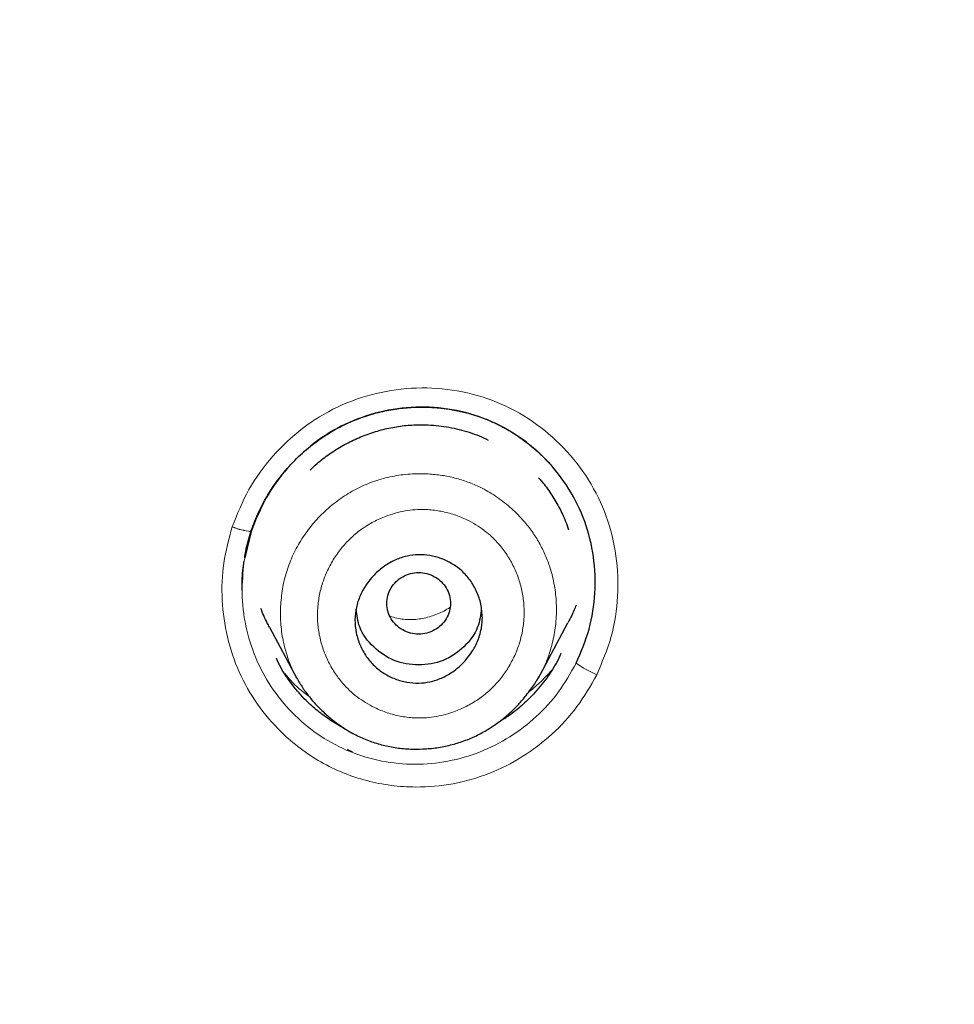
# Model space of a CAD drawing. Header units: millimetres. Extents: x 8 to 830, y 12 to 2106.
# Tile 577 of 624: x 475 to 488, y 1852 to 1866. Entities that reach past the tile are written whole.
import ezdxf

# ---------------------------------------------------------------- set-up
doc = ezdxf.new("R2010")
doc.units = ezdxf.units.MM

msp = doc.modelspace()

# ---------------------------------------------------------------- linework, layer by layer
at = {"color": 8, "linetype": 'Continuous', "lineweight": 0}
msp.add_line((478.169, 1859.007), (478.073, 1858.588), dxfattribs=at)
msp.add_line((478.169, 1859.007), (478.073, 1858.588), dxfattribs=at)
at = {"color": 7, "linetype": 'Continuous', "lineweight": 30}
for p, q in [((478.169, 1859.007), (478.08, 1858.633)), ((478.169, 1859.007), (478.08, 1858.633)), ((482.254, 1856.978), (482.647, 1857.715)), ((478.43, 1857.654), (478.81, 1856.94)), ((482.311, 1856.886), (482.311, 1856.886)), ((482.311, 1856.886), (482.311, 1856.886))]:
    msp.add_line(p, q, dxfattribs=at)
at = {"color": 8, "linetype": 'Continuous', "lineweight": 0}
for centre, radius, start, end in [((478.218, 1859.789), 0.784, 246.1995, 266.4152), ((478.395, 1860.42), 1.435, 249.92, 260.845), ((483.797, 1858.644), 1.822, 235.4366, 245.9469)]:
    msp.add_arc(centre, radius, start, end, dxfattribs=at)
at = {"color": 7, "linetype": 'Continuous', "lineweight": 30}
for points, knots in [([(510.735, 1777.283), (511.196, 1778.511), (512.114, 1780.956), (513.098, 1784.726), (513.872, 1788.507), (514.456, 1792.3), (514.943, 1796.485), (515.298, 1801.065), (515.507, 1806.03), (515.602, 1811.577), (515.593, 1817.706), (515.581, 1824.436), (515.477, 1831.185), (515.158, 1837.963), (514.614, 1843.619), (513.944, 1848.142), (513.279, 1851.54), (512.399, 1854.924), (511.244, 1858.268), (509.826, 1861.345), (508.149, 1864.109), (506.256, 1866.524), (504.046, 1868.669), (501.607, 1870.523), (499.025, 1872.121), (495.903, 1873.724), (492.217, 1875.246), (487.967, 1876.614), (483.651, 1877.697), (479.286, 1878.524), (474.885, 1879.093), (470.474, 1879.417), (466.081, 1879.544), (461.71, 1879.555), (457.339, 1879.543), (452.947, 1879.415), (448.536, 1879.093), (444.134, 1878.525), (439.769, 1877.697), (435.453, 1876.616), (431.203, 1875.245), (427.517, 1873.725), (424.396, 1872.122), (421.813, 1870.525), (419.375, 1868.669), (417.164, 1866.525), (415.271, 1864.109), (413.594, 1861.345), (412.176, 1858.269), (411.021, 1854.924), (410.141, 1851.54), (409.476, 1848.142), (408.806, 1843.619), (408.262, 1837.963), (407.943, 1831.185), (407.839, 1824.437), (407.828, 1817.706), (407.817, 1811.126), (407.941, 1804.673), (408.288, 1798.348), (408.866, 1792.889), (409.585, 1788.305), (410.354, 1784.591), (411.329, 1780.89), (412.232, 1778.489), (412.686, 1777.283)], [0, 0, 0, 0, 0.01422, 0.028301, 0.042283, 0.056188, 0.070046, 0.088148, 0.106186, 0.124159, 0.148558, 0.172923, 0.197399, 0.221993, 0.24671, 0.259145, 0.27167, 0.284302, 0.297067, 0.309991, 0.320883, 0.3319, 0.342924, 0.353811, 0.364567, 0.375221, 0.391058, 0.40678, 0.422432, 0.438055, 0.453668, 0.469227, 0.484683, 0.500001, 0.515318, 0.530774, 0.546334, 0.561944, 0.577571, 0.59322, 0.608942, 0.624779, 0.635434, 0.646191, 0.657076, 0.668103, 0.679114, 0.690014, 0.702933, 0.7157, 0.728331, 0.740856, 0.753291, 0.778008, 0.802602, 0.827078, 0.851444, 0.875842, 0.898728, 0.921719, 0.944802, 0.958463, 0.9722, 0.986034, 1, 1, 1, 1]), ([(510.735, 1777.283), (511.196, 1778.511), (512.114, 1780.956), (513.098, 1784.726), (513.872, 1788.507), (514.456, 1792.3), (514.943, 1796.485), (515.298, 1801.065), (515.507, 1806.03), (515.602, 1811.577), (515.593, 1817.706), (515.581, 1824.436), (515.477, 1831.185), (515.158, 1837.963), (514.614, 1843.619), (513.944, 1848.142), (513.279, 1851.54), (512.399, 1854.924), (511.244, 1858.268), (509.826, 1861.345), (508.149, 1864.109), (506.256, 1866.524), (504.046, 1868.669), (501.607, 1870.523), (499.025, 1872.121), (495.903, 1873.724), (492.217, 1875.246), (487.967, 1876.614), (483.651, 1877.697), (479.286, 1878.524), (474.885, 1879.093), (470.474, 1879.417), (466.081, 1879.544), (461.71, 1879.555), (457.339, 1879.543), (452.947, 1879.415), (448.536, 1879.093), (444.134, 1878.525), (439.769, 1877.697), (435.453, 1876.616), (431.203, 1875.245), (427.517, 1873.725), (424.396, 1872.122), (421.813, 1870.525), (419.375, 1868.669), (417.164, 1866.525), (415.271, 1864.109), (413.594, 1861.345), (412.176, 1858.269), (411.021, 1854.924), (410.141, 1851.54), (409.476, 1848.142), (408.806, 1843.619), (408.262, 1837.963), (407.943, 1831.185), (407.839, 1824.437), (407.828, 1817.706), (407.817, 1811.126), (407.941, 1804.673), (408.288, 1798.348), (408.866, 1792.889), (409.585, 1788.305), (410.354, 1784.591), (411.329, 1780.89), (412.232, 1778.489), (412.686, 1777.283)], [0, 0, 0, 0, 0.01422, 0.028301, 0.042283, 0.056188, 0.070046, 0.088148, 0.106186, 0.124159, 0.148558, 0.172923, 0.197399, 0.221993, 0.24671, 0.259145, 0.27167, 0.284302, 0.297067, 0.309991, 0.320883, 0.3319, 0.342924, 0.353811, 0.364567, 0.375221, 0.391058, 0.40678, 0.422432, 0.438055, 0.453668, 0.469227, 0.484683, 0.500001, 0.515318, 0.530774, 0.546334, 0.561944, 0.577571, 0.59322, 0.608942, 0.624779, 0.635434, 0.646191, 0.657076, 0.668103, 0.679114, 0.690014, 0.702933, 0.7157, 0.728331, 0.740856, 0.753291, 0.778008, 0.802602, 0.827078, 0.851444, 0.875842, 0.898728, 0.921719, 0.944802, 0.958463, 0.9722, 0.986034, 1, 1, 1, 1]), ([(509.342, 1777.405), (509.718, 1778.392), (510.47, 1780.366), (511.332, 1783.407), (512.046, 1786.476), (512.617, 1789.571), (513.077, 1792.68), (513.51, 1796.392), (513.859, 1800.711), (514.082, 1805.632), (514.182, 1810.777), (514.188, 1816.142), (514.173, 1821.731), (514.115, 1827.323), (513.942, 1832.92), (513.588, 1838.517), (513.084, 1843.169), (512.519, 1846.875), (511.991, 1849.641), (511.334, 1852.386), (510.519, 1855.094), (509.512, 1857.746), (508.383, 1860.098), (507.165, 1862.141), (505.916, 1863.888), (504.502, 1865.514), (502.758, 1867.162), (500.656, 1868.771), (498.205, 1870.302), (495.467, 1871.725), (492.454, 1873.021), (489.178, 1874.177), (485.839, 1875.143), (482.453, 1875.939), (478.747, 1876.63), (474.722, 1877.159), (470.387, 1877.487), (466.047, 1877.618), (461.711, 1877.632), (457.374, 1877.617), (453.033, 1877.484), (448.697, 1877.159), (444.672, 1876.63), (440.967, 1875.94), (437.582, 1875.144), (434.243, 1874.177), (430.966, 1873.02), (427.952, 1871.725), (425.215, 1870.302), (422.765, 1868.771), (420.664, 1867.161), (418.919, 1865.515), (417.506, 1863.888), (416.255, 1862.141), (415.039, 1860.097), (413.909, 1857.746), (412.902, 1855.094), (412.087, 1852.386), (411.43, 1849.642), (410.902, 1846.875), (410.337, 1843.17), (409.833, 1838.517), (409.479, 1832.921), (409.306, 1827.324), (409.248, 1821.731), (409.233, 1816.142), (409.239, 1810.852), (409.333, 1805.856), (409.537, 1801.159), (409.896, 1796.466), (410.376, 1792.367), (410.925, 1788.863), (411.488, 1785.949), (412.182, 1783.059), (413.011, 1780.196), (413.722, 1778.336), (414.078, 1777.405)], [0, 0, 0, 0, 0.011709, 0.0234, 0.035079, 0.046745, 0.058401, 0.070053, 0.08835, 0.106637, 0.124908, 0.145647, 0.166375, 0.187119, 0.207887, 0.228673, 0.249479, 0.259892, 0.270315, 0.28075, 0.291198, 0.301658, 0.31213, 0.319994, 0.327864, 0.335737, 0.343609, 0.354092, 0.364563, 0.37502, 0.38755, 0.400066, 0.41258, 0.425091, 0.437599, 0.45323, 0.468841, 0.484431, 0.499999, 0.515569, 0.531166, 0.546782, 0.562408, 0.574915, 0.587424, 0.599934, 0.612454, 0.624987, 0.635443, 0.645912, 0.656393, 0.664263, 0.672136, 0.680006, 0.687871, 0.698343, 0.708803, 0.71925, 0.729685, 0.740108, 0.750521, 0.771326, 0.792113, 0.81288, 0.833624, 0.854353, 0.875091, 0.892532, 0.909986, 0.927451, 0.944927, 0.955919, 0.966921, 0.977933, 0.988958, 1, 1, 1, 1]), ([(509.342, 1777.405), (509.718, 1778.392), (510.47, 1780.366), (511.332, 1783.407), (512.046, 1786.476), (512.617, 1789.571), (513.077, 1792.68), (513.51, 1796.392), (513.859, 1800.711), (514.082, 1805.632), (514.182, 1810.777), (514.188, 1816.142), (514.173, 1821.731), (514.115, 1827.323), (513.942, 1832.92), (513.588, 1838.517), (513.084, 1843.169), (512.519, 1846.875), (511.991, 1849.641), (511.334, 1852.386), (510.519, 1855.094), (509.512, 1857.746), (508.383, 1860.098), (507.165, 1862.141), (505.916, 1863.888), (504.502, 1865.514), (502.758, 1867.162), (500.656, 1868.771), (498.205, 1870.302), (495.467, 1871.725), (492.454, 1873.021), (489.178, 1874.177), (485.839, 1875.143), (482.453, 1875.939), (478.747, 1876.63), (474.722, 1877.159), (470.387, 1877.487), (466.047, 1877.618), (461.711, 1877.632), (457.374, 1877.617), (453.033, 1877.484), (448.697, 1877.159), (444.672, 1876.63), (440.967, 1875.94), (437.582, 1875.144), (434.243, 1874.177), (430.966, 1873.02), (427.952, 1871.725), (425.215, 1870.302), (422.765, 1868.771), (420.664, 1867.161), (418.919, 1865.515), (417.506, 1863.888), (416.255, 1862.141), (415.039, 1860.097), (413.909, 1857.746), (412.902, 1855.094), (412.087, 1852.386), (411.43, 1849.642), (410.902, 1846.875), (410.337, 1843.17), (409.833, 1838.517), (409.479, 1832.921), (409.306, 1827.324), (409.248, 1821.731), (409.233, 1816.142), (409.239, 1810.852), (409.333, 1805.856), (409.537, 1801.159), (409.896, 1796.466), (410.376, 1792.367), (410.925, 1788.863), (411.488, 1785.949), (412.182, 1783.059), (413.011, 1780.196), (413.722, 1778.336), (414.078, 1777.405)], [0, 0, 0, 0, 0.011709, 0.0234, 0.035079, 0.046745, 0.058401, 0.070053, 0.08835, 0.106637, 0.124908, 0.145647, 0.166375, 0.187119, 0.207887, 0.228673, 0.249479, 0.259892, 0.270315, 0.28075, 0.291198, 0.301658, 0.31213, 0.319994, 0.327864, 0.335737, 0.343609, 0.354092, 0.364563, 0.37502, 0.38755, 0.400066, 0.41258, 0.425091, 0.437599, 0.45323, 0.468841, 0.484431, 0.499999, 0.515569, 0.531166, 0.546782, 0.562408, 0.574915, 0.587424, 0.599934, 0.612454, 0.624987, 0.635443, 0.645912, 0.656393, 0.664263, 0.672136, 0.680006, 0.687871, 0.698343, 0.708803, 0.71925, 0.729685, 0.740108, 0.750521, 0.771326, 0.792113, 0.81288, 0.833624, 0.854353, 0.875091, 0.892532, 0.909986, 0.927451, 0.944927, 0.955919, 0.966921, 0.977933, 0.988958, 1, 1, 1, 1]), ([(508.32, 1777.336), (508.798, 1778.495), (509.754, 1780.813), (510.788, 1784.423), (511.617, 1788.08), (512.246, 1791.776), (512.776, 1795.87), (513.17, 1800.359), (513.417, 1805.242), (513.545, 1810.726), (513.559, 1816.809), (513.561, 1823.49), (513.474, 1830.172), (513.167, 1836.849), (512.631, 1842.404), (511.967, 1846.826), (511.302, 1850.116), (510.432, 1853.356), (509.307, 1856.526), (507.943, 1859.411), (506.36, 1861.974), (504.598, 1864.196), (502.559, 1866.182), (500.302, 1867.929), (497.884, 1869.447), (494.921, 1870.991), (491.395, 1872.473), (487.31, 1873.812), (483.151, 1874.878), (478.924, 1875.692), (474.644, 1876.259), (470.335, 1876.586), (466.021, 1876.715), (463.147, 1876.722), (461.71, 1876.725)], [0, 0, 0, 0, 0.027961, 0.055896, 0.083926, 0.111994, 0.13998, 0.176562, 0.213145, 0.249758, 0.299733, 0.349715, 0.399667, 0.449587, 0.499558, 0.524633, 0.549704, 0.574672, 0.599627, 0.624766, 0.645672, 0.666497, 0.687479, 0.708392, 0.729201, 0.750078, 0.781476, 0.812638, 0.843742, 0.874921, 0.906237, 0.937548, 0.968776, 1, 1, 1, 1]), ([(508.211, 1777.329), (508.692, 1778.491), (509.652, 1780.811), (510.687, 1784.424), (511.517, 1788.082), (512.147, 1791.781), (512.677, 1795.88), (513.071, 1800.374), (513.318, 1805.258), (513.446, 1810.741), (513.458, 1816.821), (513.461, 1823.5), (513.374, 1830.177), (513.066, 1836.846), (512.531, 1842.387), (511.87, 1846.799), (511.205, 1850.089), (510.333, 1853.335), (509.204, 1856.508), (507.839, 1859.389), (506.256, 1861.945), (504.496, 1864.158), (502.459, 1866.135), (500.205, 1867.872), (497.79, 1869.383), (494.834, 1870.919), (491.316, 1872.393), (487.241, 1873.725), (483.093, 1874.785), (478.877, 1875.596), (474.608, 1876.159), (470.312, 1876.484), (466.01, 1876.612), (463.143, 1876.619), (461.71, 1876.622)], [0, 0, 0, 0, 0.02807, 0.056049, 0.084097, 0.11222, 0.14029, 0.176957, 0.213595, 0.25024, 0.300239, 0.350256, 0.400249, 0.450165, 0.500053, 0.525046, 0.550147, 0.575233, 0.600252, 0.625384, 0.646253, 0.667044, 0.687993, 0.70887, 0.729645, 0.750488, 0.781834, 0.812944, 0.843996, 0.875125, 0.90639, 0.93765, 0.968827, 1, 1, 1, 1]), ([(478.166, 1859.003), (478.196, 1859.085), (478.255, 1859.245), (478.372, 1859.471), (478.504, 1859.679), (478.667, 1859.888), (478.861, 1860.091), (479.09, 1860.28), (479.328, 1860.436), (479.571, 1860.558), (479.815, 1860.649), (480.055, 1860.712), (480.287, 1860.75), (480.511, 1860.766), (480.722, 1860.763), (480.921, 1860.744), (481.106, 1860.711), (481.308, 1860.66), (481.526, 1860.583), (481.759, 1860.47), (481.977, 1860.334), (482.179, 1860.175), (482.346, 1860.018), (482.436, 1859.908), (482.472, 1859.864)], [0, 0, 0, 0, 0.048494, 0.095627, 0.141435, 0.185934, 0.243227, 0.298226, 0.35098, 0.401561, 0.449872, 0.49592, 0.539738, 0.581341, 0.620739, 0.657942, 0.692964, 0.725853, 0.774218, 0.822632, 0.87096, 0.91927, 0.967604, 1, 1, 1, 1]), ([(478.166, 1859.003), (478.196, 1859.085), (478.255, 1859.245), (478.372, 1859.471), (478.504, 1859.679), (478.667, 1859.888), (478.861, 1860.091), (479.09, 1860.28), (479.328, 1860.436), (479.571, 1860.558), (479.815, 1860.649), (480.055, 1860.712), (480.287, 1860.75), (480.511, 1860.766), (480.722, 1860.763), (480.921, 1860.744), (481.106, 1860.711), (481.308, 1860.66), (481.526, 1860.583), (481.759, 1860.47), (481.977, 1860.334), (482.179, 1860.175), (482.346, 1860.018), (482.436, 1859.908), (482.472, 1859.864)], [0, 0, 0, 0, 0.048494, 0.095627, 0.141435, 0.185934, 0.243227, 0.298226, 0.35098, 0.401561, 0.449872, 0.49592, 0.539738, 0.581341, 0.620739, 0.657942, 0.692964, 0.725853, 0.774218, 0.822632, 0.87096, 0.91927, 0.967604, 1, 1, 1, 1]), ([(482.763, 1857.143), (482.831, 1857.302), (482.967, 1857.62), (483.044, 1858.135), (483.025, 1858.65), (482.902, 1859.152), (482.676, 1859.615), (482.359, 1860.022), (481.966, 1860.356), (481.511, 1860.602), (481.013, 1860.744), (480.496, 1860.779), (479.983, 1860.709), (479.494, 1860.537), (479.05, 1860.266), (478.672, 1859.91), (478.363, 1859.489), (478.234, 1859.168), (478.169, 1859.007)], [0, 0, 0, 0, 0.062804, 0.125346, 0.187783, 0.250268, 0.312721, 0.375065, 0.437437, 0.500009, 0.562543, 0.624856, 0.687147, 0.749527, 0.811955, 0.874452, 0.937117, 1, 1, 1, 1]), ([(482.763, 1857.143), (482.831, 1857.302), (482.967, 1857.62), (483.044, 1858.135), (483.025, 1858.65), (482.902, 1859.152), (482.676, 1859.615), (482.359, 1860.022), (481.966, 1860.356), (481.511, 1860.602), (481.013, 1860.744), (480.496, 1860.779), (479.983, 1860.709), (479.494, 1860.537), (479.05, 1860.266), (478.672, 1859.91), (478.363, 1859.489), (478.234, 1859.168), (478.169, 1859.007)], [0, 0, 0, 0, 0.062804, 0.125346, 0.187783, 0.250268, 0.312721, 0.375065, 0.437437, 0.500009, 0.562543, 0.624856, 0.687147, 0.749527, 0.811955, 0.874452, 0.937117, 1, 1, 1, 1]), ([(479.003, 1859.874), (479.035, 1859.905), (479.121, 1859.988), (479.276, 1860.104), (479.464, 1860.223), (479.665, 1860.323), (479.873, 1860.404), (480.088, 1860.464), (480.306, 1860.502), (480.551, 1860.519), (480.821, 1860.507), (481.112, 1860.453), (481.345, 1860.38), (481.477, 1860.318), (481.519, 1860.298)], [0, 0, 0, 0, 0.049339, 0.131568, 0.21332, 0.294892, 0.378111, 0.459778, 0.540737, 0.621851, 0.730552, 0.83881, 0.94863, 1, 1, 1, 1]), ([(479.003, 1859.874), (479.035, 1859.905), (479.121, 1859.988), (479.276, 1860.104), (479.464, 1860.223), (479.665, 1860.323), (479.873, 1860.404), (480.088, 1860.464), (480.306, 1860.502), (480.551, 1860.519), (480.821, 1860.507), (481.112, 1860.453), (481.345, 1860.38), (481.477, 1860.318), (481.519, 1860.298)], [0, 0, 0, 0, 0.049339, 0.131568, 0.21332, 0.294892, 0.378111, 0.459778, 0.540737, 0.621851, 0.730552, 0.83881, 0.94863, 1, 1, 1, 1]), ([(482.233, 1859.763), (482.247, 1859.747), (482.312, 1859.678), (482.409, 1859.541), (482.522, 1859.352), (482.607, 1859.18), (482.642, 1859.069), (482.655, 1859.029)], [0, 0, 0, 0, 0.074567, 0.330772, 0.589445, 0.853072, 1, 1, 1, 1]), ([(482.233, 1859.763), (482.247, 1859.747), (482.312, 1859.678), (482.409, 1859.541), (482.522, 1859.352), (482.607, 1859.18), (482.642, 1859.069), (482.655, 1859.029)], [0, 0, 0, 0, 0.074567, 0.330772, 0.589445, 0.853072, 1, 1, 1, 1]), ([(478.08, 1858.633), (478.084, 1858.665), (478.101, 1858.791), (478.139, 1858.913), (478.166, 1859.003)], [0, 0, 0, 0, 0.259277, 1, 1, 1, 1]), ([(478.08, 1858.633), (478.084, 1858.665), (478.101, 1858.791), (478.139, 1858.913), (478.166, 1859.003)], [0, 0, 0, 0, 0.259277, 1, 1, 1, 1]), ([(481.438, 1857.787), (481.437, 1857.763), (481.436, 1857.713), (481.419, 1857.596), (481.376, 1857.454), (481.3, 1857.314), (481.23, 1857.219), (481.164, 1857.145), (481.097, 1857.083), (481.021, 1857.024), (480.941, 1856.974), (480.836, 1856.922), (480.703, 1856.878), (480.537, 1856.858), (480.369, 1856.871), (480.203, 1856.918), (480.046, 1856.996), (479.907, 1857.103), (479.792, 1857.239), (479.705, 1857.398), (479.65, 1857.572), (479.631, 1857.754), (479.651, 1857.933), (479.725, 1858.156), (479.863, 1858.36), (480.048, 1858.518), (480.207, 1858.609), (480.37, 1858.663), (480.588, 1858.69), (480.866, 1858.642), (481.114, 1858.494), (481.271, 1858.319), (481.363, 1858.159), (481.425, 1857.979), (481.434, 1857.851), (481.438, 1857.787)], [0, 0, 0, 0, 0.012315, 0.026927, 0.062629, 0.090379, 0.111193, 0.125034, 0.142615, 0.159648, 0.176045, 0.191953, 0.221973, 0.249839, 0.280009, 0.310575, 0.341302, 0.372496, 0.403873, 0.435783, 0.468137, 0.500791, 0.532058, 0.563081, 0.625163, 0.659208, 0.691378, 0.721463, 0.749796, 0.807181, 0.867752, 0.899507, 0.932026, 0.965607, 1, 1, 1, 1]), ([(478.041, 1858.171), (478.042, 1858.265), (478.043, 1858.405), (478.066, 1858.542), (478.073, 1858.588)], [0, 0, 0, 0, 0.671633, 1, 1, 1, 1]), ([(478.041, 1858.171), (478.042, 1858.265), (478.043, 1858.405), (478.066, 1858.542), (478.073, 1858.588)], [0, 0, 0, 0, 0.671633, 1, 1, 1, 1]), ([(480.988, 1857.99), (480.985, 1858.028), (480.978, 1858.104), (480.931, 1858.21), (480.86, 1858.302), (480.765, 1858.371), (480.655, 1858.415), (480.538, 1858.43), (480.42, 1858.415), (480.31, 1858.371), (480.216, 1858.302), (480.144, 1858.21), (480.099, 1858.104), (480.082, 1857.99), (480.099, 1857.877), (480.144, 1857.771), (480.216, 1857.679), (480.31, 1857.61), (480.42, 1857.566), (480.538, 1857.551), (480.655, 1857.566), (480.765, 1857.61), (480.86, 1857.679), (480.931, 1857.771), (480.978, 1857.877), (480.985, 1857.953), (480.988, 1857.99)], [0, 0, 0, 0, 0.041659, 0.083341, 0.125, 0.166659, 0.208341, 0.25, 0.291659, 0.333341, 0.375, 0.416659, 0.458341, 0.5, 0.541659, 0.583341, 0.625, 0.666659, 0.708341, 0.75, 0.791659, 0.833341, 0.875, 0.916659, 0.958341, 1, 1, 1, 1]), ([(478.431, 1857.654), (478.425, 1857.664), (478.379, 1857.742), (478.339, 1857.831), (478.312, 1857.912), (478.309, 1857.918)], [0, 0, 0, 0, 0.122075, 0.930828, 1, 1, 1, 1]), ([(481.423, 1857.919), (481.413, 1857.829), (481.389, 1857.626), (481.187, 1857.362), (480.894, 1857.162), (480.538, 1857.101), (480.182, 1857.161), (479.89, 1857.361), (479.688, 1857.621), (479.665, 1857.821), (479.654, 1857.906)], [0, 0, 0, 0, 0.104039, 0.2366206, 0.3694678, 0.5020982, 0.6349954, 0.7674908, 0.9006158, 1, 1, 1, 1]), ([(482.762, 1857.964), (482.757, 1857.952), (482.727, 1857.866), (482.684, 1857.785), (482.647, 1857.715)], [0, 0, 0, 0, 0.140948, 1, 1, 1, 1]), ([(482.549, 1857.283), (482.529, 1857.239), (482.468, 1857.106), (482.329, 1856.902), (482.155, 1856.694), (481.975, 1856.526), (481.815, 1856.4), (481.704, 1856.333), (481.657, 1856.305)], [0, 0, 0, 0, 0.108598, 0.327521, 0.547169, 0.712039, 0.876073, 1, 1, 1, 1]), ([(482.549, 1857.283), (482.529, 1857.239), (482.468, 1857.106), (482.329, 1856.902), (482.155, 1856.694), (481.975, 1856.526), (481.815, 1856.4), (481.704, 1856.333), (481.657, 1856.305)], [0, 0, 0, 0, 0.108598, 0.327521, 0.547169, 0.712039, 0.876073, 1, 1, 1, 1]), ([(479.485, 1856.227), (479.483, 1856.228), (479.413, 1856.26), (479.287, 1856.339), (479.108, 1856.467), (478.926, 1856.631), (478.75, 1856.833), (478.61, 1857.036), (478.548, 1857.169), (478.527, 1857.214)], [0, 0, 0, 0, 0.00533, 0.162618, 0.31894, 0.475954, 0.684879, 0.893641, 1, 1, 1, 1]), ([(479.485, 1856.227), (479.483, 1856.228), (479.413, 1856.26), (479.287, 1856.339), (479.108, 1856.467), (478.926, 1856.631), (478.75, 1856.833), (478.61, 1857.036), (478.548, 1857.169), (478.527, 1857.214)], [0, 0, 0, 0, 0.00533, 0.162618, 0.31894, 0.475954, 0.684879, 0.893641, 1, 1, 1, 1]), ([(478.806, 1856.95), (478.832, 1856.906), (478.884, 1856.814), (478.98, 1856.682), (479.091, 1856.552), (479.219, 1856.426), (479.363, 1856.307), (479.521, 1856.199), (479.692, 1856.106), (479.872, 1856.032), (480.059, 1855.978), (480.252, 1855.943), (480.449, 1855.928), (480.647, 1855.932), (480.844, 1855.955), (481.037, 1855.998), (481.222, 1856.06), (481.395, 1856.138), (481.555, 1856.23), (481.701, 1856.333), (481.833, 1856.444), (481.952, 1856.563), (482.046, 1856.674), (482.12, 1856.773), (482.176, 1856.852), (482.221, 1856.922), (482.245, 1856.963), (482.256, 1856.983)], [0, 0, 0, 0, 0.036356, 0.074719, 0.115095, 0.157477, 0.201849, 0.247748, 0.293681, 0.339525, 0.385576, 0.431906, 0.478476, 0.525221, 0.572071, 0.618957, 0.665027, 0.709756, 0.753145, 0.79523, 0.836029, 0.875546, 0.913727, 0.939691, 0.962468, 0.982421, 1, 1, 1, 1]), ([(479.531, 1855.928), (479.544, 1855.92), (479.566, 1855.908), (479.59, 1855.901), (479.6, 1855.899)], [0, 0, 0, 0, 0.60661, 1, 1, 1, 1]), ([(479.531, 1855.928), (479.544, 1855.92), (479.566, 1855.908), (479.59, 1855.901), (479.6, 1855.899)], [0, 0, 0, 0, 0.60661, 1, 1, 1, 1])]:
    msp.add_open_spline(points, degree=3, knots=knots, dxfattribs=at)
at = {"color": 8, "linetype": 'Continuous', "lineweight": 0}
for points, knots in [([(461.71, 1877.106), (463.633, 1877.101), (467.47, 1877.089), (473.208, 1876.804), (478.42, 1876.168), (483.101, 1875.272), (487.279, 1874.208), (491.401, 1872.866), (494.969, 1871.372), (497.968, 1869.816), (500.422, 1868.283), (502.716, 1866.525), (504.78, 1864.516), (506.577, 1862.28), (508.198, 1859.7), (509.592, 1856.79), (510.744, 1853.588), (511.635, 1850.31), (512.317, 1846.984), (512.994, 1842.527), (513.541, 1836.936), (513.855, 1830.217), (513.944, 1823.496), (513.943, 1816.773), (513.927, 1810.204), (513.753, 1803.798), (513.347, 1797.579), (512.711, 1792.259), (511.939, 1787.835), (511.125, 1784.287), (510.115, 1780.769), (509.187, 1778.501), (508.722, 1777.363)], [0, 0, 0, 0, 0.041621, 0.083027, 0.124254, 0.155187, 0.186259, 0.217684, 0.249258, 0.270278, 0.291311, 0.312423, 0.333508, 0.354515, 0.375614, 0.400882, 0.426039, 0.451271, 0.476543, 0.501735, 0.551843, 0.601883, 0.651941, 0.702019, 0.752119, 0.798831, 0.845298, 0.891449, 0.918531, 0.94558, 0.97268, 1, 1, 1, 1]), ([(507.596, 1777.288), (508.035, 1778.32), (508.91, 1780.377), (509.885, 1783.568), (510.684, 1786.79), (511.314, 1790.048), (511.919, 1794.063), (512.419, 1798.836), (512.745, 1804.36), (512.89, 1809.886), (512.918, 1815.413), (512.918, 1820.942), (512.891, 1826.476), (512.756, 1832.013), (512.447, 1837.545), (511.988, 1842.139), (511.464, 1845.793), (510.964, 1848.517), (510.331, 1851.223), (509.544, 1853.897), (508.565, 1856.514), (507.463, 1858.833), (506.273, 1860.848), (505.049, 1862.57), (503.668, 1864.166), (501.973, 1865.782), (499.926, 1867.363), (497.526, 1868.872), (494.841, 1870.272), (491.886, 1871.547), (488.669, 1872.681), (485.385, 1873.629), (482.056, 1874.414), (478.422, 1875.087), (474.482, 1875.601), (470.237, 1875.919), (465.977, 1876.044), (463.133, 1876.052), (461.71, 1876.056)], [0, 0, 0, 0, 0.025187, 0.050179, 0.075123, 0.100094, 0.125136, 0.166903, 0.208626, 0.250313, 0.291969, 0.333625, 0.37529, 0.416998, 0.458703, 0.500331, 0.521117, 0.541911, 0.562756, 0.58369, 0.604635, 0.625533, 0.64124, 0.657021, 0.672697, 0.688253, 0.709036, 0.729951, 0.750861, 0.775791, 0.800731, 0.825772, 0.850789, 0.87571, 0.906738, 0.93776, 0.968848, 1, 1, 1, 1]), ([(507.596, 1777.288), (508.035, 1778.32), (508.91, 1780.377), (509.885, 1783.568), (510.684, 1786.79), (511.314, 1790.048), (511.919, 1794.063), (512.419, 1798.836), (512.745, 1804.36), (512.89, 1809.886), (512.918, 1815.413), (512.918, 1820.942), (512.891, 1826.476), (512.756, 1832.013), (512.447, 1837.545), (511.988, 1842.139), (511.464, 1845.793), (510.964, 1848.517), (510.331, 1851.223), (509.544, 1853.897), (508.565, 1856.514), (507.463, 1858.833), (506.273, 1860.848), (505.049, 1862.57), (503.668, 1864.166), (501.973, 1865.782), (499.926, 1867.363), (497.526, 1868.872), (494.841, 1870.272), (491.886, 1871.547), (488.669, 1872.681), (485.385, 1873.629), (482.056, 1874.414), (478.422, 1875.087), (474.482, 1875.601), (470.237, 1875.919), (465.977, 1876.044), (463.133, 1876.052), (461.71, 1876.056)], [0, 0, 0, 0, 0.025187, 0.050179, 0.075123, 0.100094, 0.125136, 0.166903, 0.208626, 0.250313, 0.291969, 0.333625, 0.37529, 0.416998, 0.458703, 0.500331, 0.521117, 0.541911, 0.562756, 0.58369, 0.604635, 0.625533, 0.64124, 0.657021, 0.672697, 0.688253, 0.709036, 0.729951, 0.750861, 0.775791, 0.800731, 0.825772, 0.850789, 0.87571, 0.906738, 0.93776, 0.968848, 1, 1, 1, 1]), ([(477.902, 1859.072), (477.974, 1859.252), (478.118, 1859.61), (478.464, 1860.081), (478.887, 1860.479), (479.383, 1860.783), (479.932, 1860.975), (480.508, 1861.052), (481.088, 1861.013), (481.647, 1860.854), (482.157, 1860.577), (482.599, 1860.201), (482.955, 1859.745), (483.209, 1859.226), (483.346, 1858.665), (483.367, 1858.088), (483.282, 1857.513), (483.13, 1857.158), (483.054, 1856.98)], [0, 0, 0, 0, 0.06259, 0.125168, 0.187644, 0.249987, 0.312344, 0.374791, 0.437299, 0.499927, 0.562603, 0.625199, 0.687726, 0.750158, 0.812537, 0.874942, 0.937415, 1, 1, 1, 1]), ([(477.902, 1859.072), (477.974, 1859.252), (478.118, 1859.61), (478.464, 1860.081), (478.887, 1860.479), (479.383, 1860.783), (479.932, 1860.975), (480.508, 1861.052), (481.088, 1861.013), (481.647, 1860.854), (482.157, 1860.577), (482.599, 1860.201), (482.955, 1859.745), (483.209, 1859.226), (483.346, 1858.665), (483.367, 1858.088), (483.282, 1857.513), (483.13, 1857.158), (483.054, 1856.98)], [0, 0, 0, 0, 0.06259, 0.125168, 0.187644, 0.249987, 0.312344, 0.374791, 0.437299, 0.499927, 0.562603, 0.625199, 0.687726, 0.750158, 0.812537, 0.874942, 0.937415, 1, 1, 1, 1]), ([(478.59, 1858.004), (478.599, 1858.089), (478.618, 1858.257), (478.688, 1858.504), (478.788, 1858.739), (478.919, 1858.958), (479.076, 1859.16), (479.258, 1859.34), (479.46, 1859.496), (479.68, 1859.624), (479.915, 1859.723), (480.162, 1859.789), (480.416, 1859.822), (480.652, 1859.824), (480.864, 1859.802), (481.051, 1859.764), (481.233, 1859.708), (481.427, 1859.625), (481.628, 1859.509), (481.83, 1859.355), (481.996, 1859.19), (482.129, 1859.025), (482.233, 1858.866), (482.32, 1858.696), (482.397, 1858.5), (482.456, 1858.274), (482.487, 1858.023), (482.486, 1857.769), (482.453, 1857.517), (482.387, 1857.272), (482.3, 1857.054), (482.222, 1856.927), (482.188, 1856.871)], [0, 0, 0, 0, 0.036213, 0.072383, 0.108512, 0.144605, 0.180677, 0.216699, 0.252624, 0.288419, 0.324149, 0.360088, 0.396203, 0.432369, 0.45945, 0.486428, 0.51327, 0.540045, 0.575905, 0.611943, 0.648082, 0.675209, 0.702319, 0.729402, 0.756462, 0.792502, 0.82854, 0.864573, 0.900575, 0.936536, 0.97249, 1, 1, 1, 1]), ([(479.111, 1857.926), (479.109, 1857.862), (479.104, 1857.735), (479.13, 1857.545), (479.178, 1857.359), (479.251, 1857.181), (479.344, 1857.014), (479.449, 1856.873), (479.559, 1856.759), (479.668, 1856.666), (479.787, 1856.585), (479.928, 1856.508), (480.091, 1856.441), (480.277, 1856.393), (480.452, 1856.371), (480.611, 1856.37), (480.754, 1856.384), (480.896, 1856.413), (481.05, 1856.46), (481.213, 1856.531), (481.379, 1856.629), (481.531, 1856.748), (481.666, 1856.886), (481.782, 1857.04), (481.878, 1857.208), (481.952, 1857.386), (482.003, 1857.573), (482.029, 1857.763), (482.03, 1857.954), (482.006, 1858.145), (481.957, 1858.33), (481.885, 1858.508), (481.791, 1858.675), (481.685, 1858.815), (481.576, 1858.93), (481.467, 1859.022), (481.348, 1859.103), (481.207, 1859.18), (481.043, 1859.246), (480.857, 1859.295), (480.682, 1859.317), (480.523, 1859.318), (480.38, 1859.304), (480.238, 1859.275), (480.084, 1859.227), (479.92, 1859.157), (479.755, 1859.059), (479.603, 1858.94), (479.469, 1858.803), (479.353, 1858.649), (479.258, 1858.481), (479.184, 1858.302), (479.132, 1858.116), (479.118, 1857.989), (479.111, 1857.926)], [0, 0, 0, 0, 0.02066, 0.041571, 0.06235, 0.083205, 0.104185, 0.124832, 0.140447, 0.155956, 0.171523, 0.187312, 0.208349, 0.229071, 0.24984, 0.265364, 0.280856, 0.296476, 0.312379, 0.33317, 0.354105, 0.374897, 0.395611, 0.41653, 0.437377, 0.458432, 0.479211, 0.500061, 0.520815, 0.54153, 0.562568, 0.583373, 0.60429, 0.625053, 0.640543, 0.656007, 0.671609, 0.687508, 0.708358, 0.729313, 0.74999, 0.765559, 0.781054, 0.796638, 0.812475, 0.833456, 0.854178, 0.874994, 0.895666, 0.916374, 0.937476, 0.958277, 0.97922, 1, 1, 1, 1]), ([(483.054, 1856.98), (482.967, 1856.826), (482.793, 1856.52), (482.431, 1856.131), (482.011, 1855.81), (481.537, 1855.571), (481.027, 1855.426), (480.557, 1855.384), (480.148, 1855.411), (479.803, 1855.478), (479.469, 1855.589), (479.153, 1855.743), (478.86, 1855.936), (478.55, 1856.202), (478.246, 1856.557), (477.986, 1857.014), (477.819, 1857.513), (477.747, 1858.034), (477.764, 1858.563), (477.856, 1858.902), (477.902, 1859.072)], [0, 0, 0, 0, 0.062699, 0.125095, 0.187426, 0.249943, 0.312552, 0.375045, 0.416722, 0.45842, 0.50021, 0.542026, 0.58377, 0.625473, 0.687891, 0.750211, 0.812551, 0.87498, 0.937466, 1, 1, 1, 1]), ([(483.054, 1856.98), (482.967, 1856.826), (482.793, 1856.52), (482.431, 1856.131), (482.011, 1855.81), (481.537, 1855.571), (481.027, 1855.426), (480.557, 1855.384), (480.148, 1855.411), (479.803, 1855.478), (479.469, 1855.589), (479.153, 1855.743), (478.86, 1855.936), (478.55, 1856.202), (478.246, 1856.557), (477.986, 1857.014), (477.819, 1857.513), (477.747, 1858.034), (477.764, 1858.563), (477.856, 1858.902), (477.902, 1859.072)], [0, 0, 0, 0, 0.062699, 0.125095, 0.187426, 0.249943, 0.312552, 0.375045, 0.416722, 0.45842, 0.50021, 0.542026, 0.58377, 0.625473, 0.687891, 0.750211, 0.812551, 0.87498, 0.937466, 1, 1, 1, 1]), ([(478.063, 1858.518), (478.051, 1858.371), (478.027, 1858.068), (478.096, 1857.61), (478.243, 1857.163), (478.475, 1856.753), (478.78, 1856.396), (479.146, 1856.101), (479.563, 1855.881), (480.016, 1855.747), (480.485, 1855.702), (480.955, 1855.746), (481.41, 1855.878), (481.833, 1856.092), (482.207, 1856.381), (482.53, 1856.731), (482.685, 1857.005), (482.763, 1857.143)], [0, 0, 0, 0, 0.06277, 0.12974, 0.196654, 0.263447, 0.330168, 0.396978, 0.464056, 0.531073, 0.597819, 0.664625, 0.731753, 0.79886, 0.865693, 0.932622, 1, 1, 1, 1]), ([(478.063, 1858.518), (478.051, 1858.371), (478.027, 1858.068), (478.096, 1857.61), (478.243, 1857.163), (478.475, 1856.753), (478.78, 1856.396), (479.146, 1856.101), (479.563, 1855.881), (480.016, 1855.747), (480.485, 1855.702), (480.955, 1855.746), (481.41, 1855.878), (481.833, 1856.092), (482.207, 1856.381), (482.53, 1856.731), (482.685, 1857.005), (482.763, 1857.143)], [0, 0, 0, 0, 0.06277, 0.12974, 0.196654, 0.263447, 0.330168, 0.396978, 0.464056, 0.531073, 0.597819, 0.664625, 0.731753, 0.79886, 0.865693, 0.932622, 1, 1, 1, 1]), ([(478.82, 1856.926), (478.794, 1856.976), (478.738, 1857.081), (478.667, 1857.271), (478.611, 1857.497), (478.58, 1857.75), (478.586, 1857.919), (478.59, 1858.004)], [0, 0, 0, 0, 0.149883, 0.319151, 0.545448, 0.772511, 1, 1, 1, 1]), ([(480.98, 1857.936), (480.979, 1857.935), (480.927, 1857.895), (480.806, 1857.837), (480.65, 1857.786), (480.52, 1857.765), (480.422, 1857.759), (480.324, 1857.764), (480.227, 1857.777), (480.165, 1857.798), (480.133, 1857.808)], [0, 0, 0, 0, 0.003217, 0.224348, 0.446074, 0.556891, 0.6675, 0.777975, 0.888481, 1, 1, 1, 1]), ([(478.989, 1856.676), (478.964, 1856.694), (478.851, 1856.778), (478.735, 1856.886), (478.657, 1856.985), (478.647, 1856.998)], [0, 0, 0, 0, 0.199042, 0.898627, 1, 1, 1, 1]), ([(478.989, 1856.676), (478.964, 1856.694), (478.851, 1856.778), (478.735, 1856.886), (478.657, 1856.985), (478.647, 1856.998)], [0, 0, 0, 0, 0.199042, 0.898627, 1, 1, 1, 1]), ([(482.418, 1857.048), (482.363, 1856.985), (482.264, 1856.872), (482.146, 1856.779), (482.093, 1856.738)], [0, 0, 0, 0, 0.555563, 1, 1, 1, 1]), ([(482.418, 1857.048), (482.363, 1856.985), (482.264, 1856.872), (482.146, 1856.779), (482.093, 1856.738)], [0, 0, 0, 0, 0.555563, 1, 1, 1, 1])]:
    msp.add_open_spline(points, degree=3, knots=knots, dxfattribs=at)

doc.saveas('drawing.dxf')
